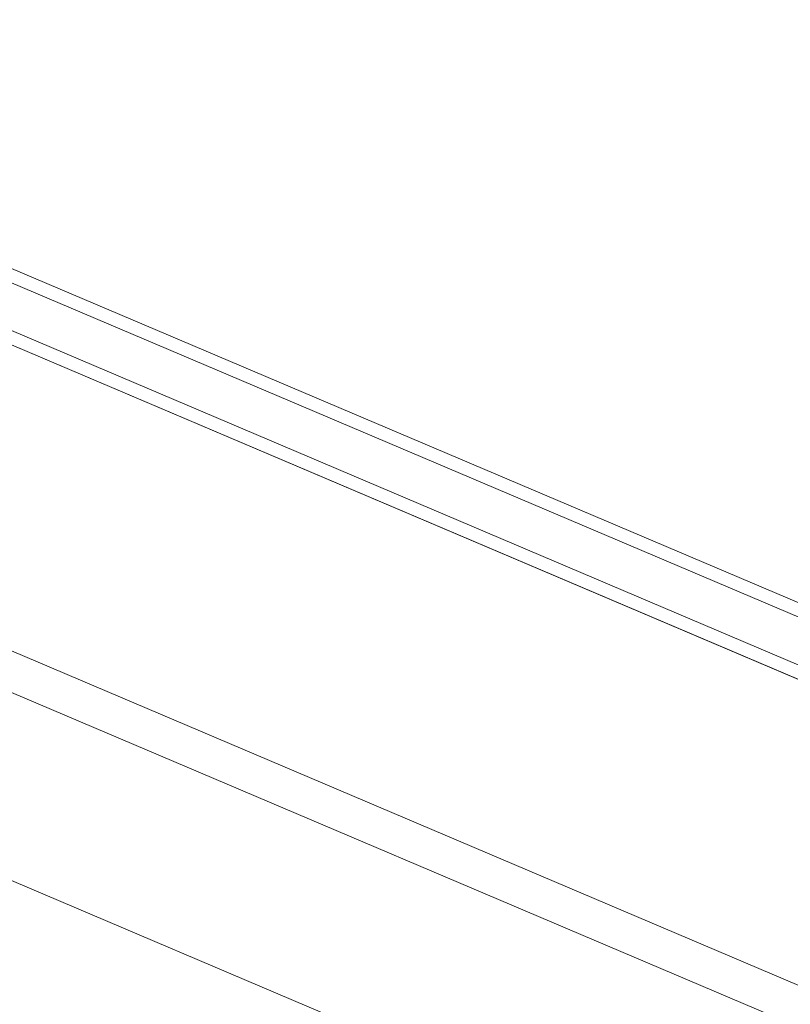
# Model space of a CAD drawing. Header units: millimetres. Extents: x -4738 to 65662, y -68080 to 6847.
# Tile 713 of 1056: x 26585 to 27023, y -21638 to -21078. Entities that reach past the tile are written whole.
import ezdxf

# ---------------------------------------------------------------- set-up
doc = ezdxf.new("R2010")
doc.units = ezdxf.units.MM
doc.layers.add('superior_C10', color=7, linetype='Continuous', lineweight=0)

msp = doc.modelspace()

# ---------------------------------------------------------------- linework, layer by layer
at = {"layer": 'superior_C10'}
for p, q in [((27880.277, -21988.995), (18436.834, -17980.274)), ((18437.764, -17980.669), (27881.207, -21989.39)), ((27588.979, -21648.066), (26506.807, -21188.686)), ((27598.205, -21651.982), (26516.034, -21192.603)), ((27624.964, -21663.341), (26542.792, -21203.962)), ((27585.812, -21654.869), (26538.703, -21210.374)), ((27632.345, -21666.475), (26550.174, -21207.095)), ((27595.511, -21658.986), (26548.402, -21214.491)), ((27573.349, -21684.886), (26491.177, -21225.506)), ((26500.404, -21229.423), (27582.576, -21688.802)), ((27576.043, -21677.882), (26528.934, -21233.386)), ((26538.633, -21237.503), (27585.742, -21681.999)), ((27609.334, -21700.161), (26527.162, -21240.782)), ((26534.544, -21243.915), (27616.715, -21703.295)), ((27092.008, -21677.953), (26207.955, -21302.674)), ((26209.054, -21303.141), (27093.107, -21678.419)), ((26156.94, -21387.806), (27040.993, -21763.085)), ((27042.092, -21763.552), (26158.038, -21388.273))]:
    msp.add_line(p, q, dxfattribs=at)

doc.saveas('drawing.dxf')
